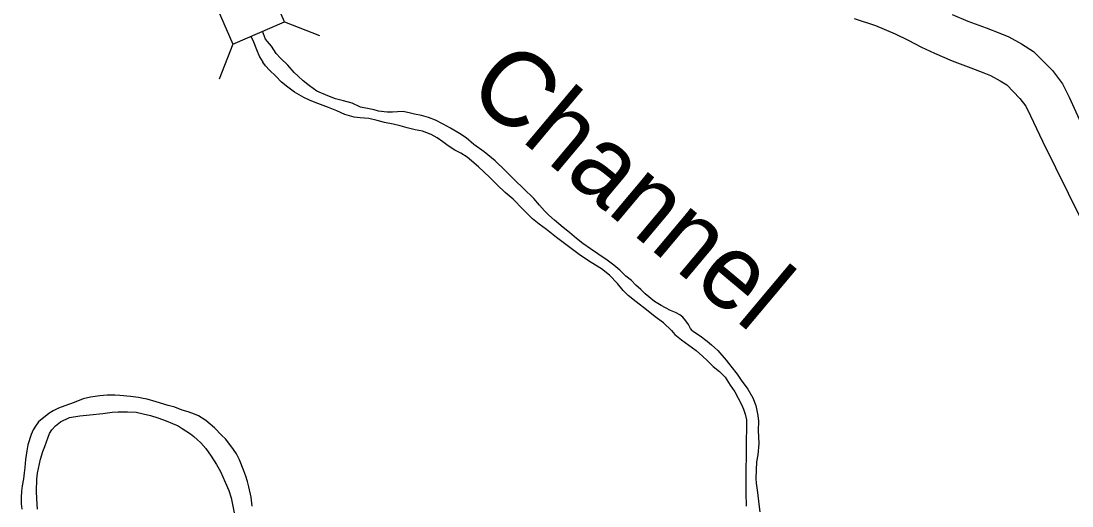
# Model space of a CAD drawing. Extents: x -939622 to -934222, y 1383701 to 1385301.
# Drawn here: x -935723.2 to -935701.03, y 1384309.81 to 1384320.04 of the extents above; entities that cross this region are included whole.
import ezdxf

# ---------------------------------------------------------------- set-up
doc = ezdxf.new("R2010")
doc.units = 0
for name, color, linetype in [('Level 10', 7, 'Continuous'), ('Level 20', 7, 'Continuous'), ('Level 9', 7, 'Continuous')]:
    doc.layers.add(name, color=color, linetype=linetype)

msp = doc.modelspace()

# ---------------------------------------------------------------- linework, layer by layer
at = {"layer": 'Level 10'}
for points in [[(-935705.624, 1384320.092), (-935705.174, 1384319.942), (-935704.76, 1384319.763), (-935704.487, 1384319.631), (-935704.204, 1384319.484), (-935703.93, 1384319.355), (-935703.557, 1384319.195), (-935703.162, 1384319.051), (-935702.892, 1384318.945), (-935702.753, 1384318.887), (-935702.546, 1384318.775), (-935702.407, 1384318.689), (-935702.129, 1384318.404), (-935702.004, 1384318.238), (-935701.904, 1384318.038), (-935701.653, 1384317.501), (-935700.835, 1384315.849)], [(-935703.56, 1384320.175), (-935703.226, 1384320.032), (-935702.844, 1384319.893), (-935702.554, 1384319.78), (-935702.364, 1384319.7), (-935702.094, 1384319.554), (-935701.84, 1384319.396), (-935701.445, 1384318.991), (-935701.235, 1384318.713), (-935701.094, 1384318.429), (-935700.842, 1384317.891)]]:
    msp.add_lwpolyline(points, dxfattribs=at)
at = {"layer": 'Level 20'}
for p, q in [((-935717.639, 1384320.02), (-935716.902, 1384319.729)), ((-935718.729, 1384319.547), (-935719.02, 1384318.81))]:
    msp.add_line(p, q, dxfattribs=at)
msp.add_lwpolyline([(-935717.639, 1384320.02), (-935719.058, 1384323.289), (-935720.148, 1384322.816), (-935718.729, 1384319.547)], close=True, dxfattribs=at)
at = {"layer": 'Level 9'}
for points in [[(-935709.032, 1384313.501), (-935709.077, 1384313.549), (-935709.119, 1384313.635), (-935709.173, 1384313.711), (-935709.242, 1384313.789), (-935709.301, 1384313.838), (-935709.393, 1384313.889), (-935709.496, 1384313.93), (-935709.606, 1384313.986), (-935709.698, 1384314.037), (-935709.839, 1384314.121), (-935710.034, 1384314.285), (-935710.121, 1384314.375), (-935710.227, 1384314.467), (-935710.323, 1384314.563), (-935710.438, 1384314.652), (-935710.565, 1384314.782), (-935710.692, 1384314.889), (-935710.831, 1384314.991), (-935711.034, 1384315.122), (-935711.188, 1384315.23), (-935711.345, 1384315.342), (-935711.478, 1384315.448), (-935711.632, 1384315.574), (-935711.762, 1384315.683), (-935711.942, 1384315.833), (-935712.066, 1384315.942), (-935712.156, 1384316.035), (-935712.26, 1384316.155), (-935712.382, 1384316.291), (-935712.6, 1384316.502), (-935712.783, 1384316.682), (-935712.983, 1384316.885), (-935713.194, 1384317.084), (-935713.429, 1384317.276), (-935713.645, 1384317.431), (-935713.806, 1384317.569), (-935713.947, 1384317.663), (-935714.141, 1384317.775), (-935714.291, 1384317.86), (-935714.456, 1384317.947), (-935714.601, 1384317.998), (-935714.747, 1384318.041), (-935714.898, 1384318.074), (-935714.979, 1384318.092), (-935715.136, 1384318.125), (-935715.259, 1384318.12), (-935715.361, 1384318.116), (-935715.471, 1384318.112), (-935715.655, 1384318.138), (-935715.749, 1384318.161), (-935715.857, 1384318.184), (-935716.039, 1384318.222), (-935716.215, 1384318.303), (-935716.397, 1384318.353), (-935716.561, 1384318.398), (-935716.725, 1384318.461), (-935716.959, 1384318.554), (-935717.11, 1384318.668), (-935717.243, 1384318.775), (-935717.352, 1384318.87), (-935717.433, 1384318.951), (-935717.57, 1384319.102), (-935717.726, 1384319.255), (-935717.817, 1384319.354), (-935717.912, 1384319.504), (-935718.038, 1384319.652), (-935718.104, 1384319.819)], [(-935718.347, 1384319.719), (-935718.296, 1384319.596), (-935718.227, 1384319.432), (-935718.169, 1384319.278), (-935718.097, 1384319.169)], [(-935709.477, 1384313.507), (-935709.648, 1384313.669), (-935709.823, 1384313.797), (-935710.006, 1384313.946), (-935710.225, 1384314.112), (-935710.392, 1384314.247), (-935710.498, 1384314.349), (-935710.614, 1384314.501), (-935710.786, 1384314.674), (-935710.953, 1384314.806), (-935711.174, 1384314.945), (-935711.395, 1384315.093), (-935711.568, 1384315.219), (-935711.679, 1384315.299), (-935711.904, 1384315.473), (-935712.117, 1384315.637), (-935712.271, 1384315.754), (-935712.41, 1384315.863), (-935712.61, 1384316.069), (-935712.816, 1384316.277), (-935712.983, 1384316.418), (-935713.157, 1384316.58), (-935713.316, 1384316.739), (-935713.549, 1384316.962), (-935713.79, 1384317.163), (-935713.919, 1384317.249), (-935714.048, 1384317.31), (-935714.189, 1384317.401), (-935714.303, 1384317.486), (-935714.42, 1384317.569), (-935714.546, 1384317.639), (-935714.728, 1384317.714), (-935714.885, 1384317.738), (-935715.051, 1384317.782), (-935715.2, 1384317.822), (-935715.348, 1384317.858), (-935715.532, 1384317.896), (-935715.686, 1384317.935), (-935715.864, 1384317.977), (-935716.042, 1384317.994), (-935716.168, 1384318.01), (-935716.365, 1384318.065), (-935716.539, 1384318.14), (-935716.712, 1384318.215), (-935716.934, 1384318.296), (-935717.101, 1384318.359), (-935717.229, 1384318.42), (-935717.425, 1384318.536), (-935717.567, 1384318.639), (-935717.703, 1384318.748), (-935717.819, 1384318.87), (-935717.953, 1384319), (-935718.04, 1384319.093), (-935718.097, 1384319.169)], [(-935709.477, 1384313.507), (-935709.41, 1384313.427), (-935709.264, 1384313.31), (-935709.112, 1384313.196), (-935708.96, 1384313.088), (-935708.823, 1384312.965), (-935708.716, 1384312.868), (-935708.597, 1384312.75), (-935708.464, 1384312.647), (-935708.347, 1384312.527), (-935708.239, 1384312.354), (-935708.144, 1384312.215), (-935708.069, 1384312.081), (-935708.003, 1384311.95), (-935707.956, 1384311.849), (-935707.921, 1384311.742), (-935707.898, 1384311.625), (-935707.903, 1384311.002), (-935707.911, 1384310.431), (-935707.907, 1384310.085), (-935707.901, 1384309.805)], [(-935709.032, 1384313.501), (-935708.874, 1384313.397), (-935708.725, 1384313.282), (-935708.631, 1384313.209), (-935708.5, 1384313.083), (-935708.325, 1384312.882), (-935708.224, 1384312.758), (-935708.092, 1384312.586), (-935708.008, 1384312.459), (-935707.867, 1384312.269), (-935707.761, 1384312.088), (-935707.698, 1384311.924), (-935707.655, 1384311.714), (-935707.646, 1384311.594), (-935707.648, 1384311.402), (-935707.639, 1384311.128), (-935707.658, 1384310.887), (-935707.682, 1384310.739), (-935707.693, 1384310.559), (-935707.698, 1384310.39), (-935707.693, 1384310.285), (-935707.665, 1384310.093), (-935707.636, 1384309.844), (-935707.618, 1384309.682)], [(-935718.319, 1384309.804), (-935718.345, 1384309.995), (-935718.391, 1384310.213), (-935718.417, 1384310.32), (-935718.452, 1384310.436), (-935718.499, 1384310.545), (-935718.588, 1384310.782), (-935718.648, 1384310.906), (-935718.715, 1384310.996), (-935718.769, 1384311.078), (-935718.884, 1384311.221), (-935718.959, 1384311.293), (-935719.116, 1384311.454), (-935719.297, 1384311.612), (-935719.451, 1384311.71), (-935719.537, 1384311.745), (-935719.668, 1384311.791), (-935719.798, 1384311.83), (-935719.954, 1384311.889), (-935720.091, 1384311.928), (-935720.349, 1384312.007), (-935720.537, 1384312.059), (-935720.622, 1384312.076), (-935720.721, 1384312.093), (-935720.887, 1384312.118), (-935721.11, 1384312.135), (-935721.215, 1384312.145), (-935721.377, 1384312.141), (-935721.535, 1384312.131), (-935721.734, 1384312.101), (-935721.885, 1384312.064), (-935722.077, 1384311.989), (-935722.274, 1384311.92), (-935722.404, 1384311.872), (-935722.515, 1384311.816), (-935722.606, 1384311.76), (-935722.689, 1384311.693), (-935722.788, 1384311.617), (-935722.825, 1384311.582), (-935722.89, 1384311.488), (-935722.94, 1384311.414), (-935722.981, 1384311.316), (-935723.052, 1384311.096), (-935723.073, 1384310.968), (-935723.098, 1384310.786), (-935723.114, 1384310.62), (-935723.127, 1384310.505), (-935723.145, 1384310.383), (-935723.171, 1384310.229), (-935723.184, 1384310.117), (-935723.196, 1384309.987), (-935723.19, 1384309.854), (-935723.176, 1384309.741)], [(-935722.846, 1384309.743), (-935722.859, 1384309.96), (-935722.872, 1384310.116), (-935722.86, 1384310.372), (-935722.848, 1384310.502), (-935722.786, 1384310.791), (-935722.734, 1384310.953), (-935722.697, 1384311.06), (-935722.625, 1384311.259), (-935722.595, 1384311.333), (-935722.545, 1384311.414), (-935722.471, 1384311.501), (-935722.364, 1384311.584), (-935722.17, 1384311.672), (-935721.953, 1384311.708), (-935721.747, 1384311.73), (-935721.473, 1384311.76), (-935721.271, 1384311.788), (-935721.148, 1384311.796), (-935720.953, 1384311.796), (-935720.764, 1384311.789), (-935720.619, 1384311.751), (-935720.467, 1384311.712), (-935720.309, 1384311.665), (-935720.136, 1384311.604), (-935719.998, 1384311.547), (-935719.882, 1384311.495), (-935719.799, 1384311.438), (-935719.62, 1384311.326), (-935719.551, 1384311.272), (-935719.479, 1384311.206), (-935719.404, 1384311.137), (-935719.3, 1384311.018), (-935719.185, 1384310.855), (-935719.075, 1384310.679), (-935718.987, 1384310.532), (-935718.89, 1384310.311), (-935718.813, 1384310.134), (-935718.767, 1384309.979), (-935718.702, 1384309.66)]]:
    msp.add_lwpolyline(points, dxfattribs=at)

# ---------------------------------------------------------------- texts
msp.add_text('Channel', height=1.584, rotation=320, dxfattribs=at).set_placement((-935713.843, 1384318.509))

doc.saveas('drawing.dxf')
